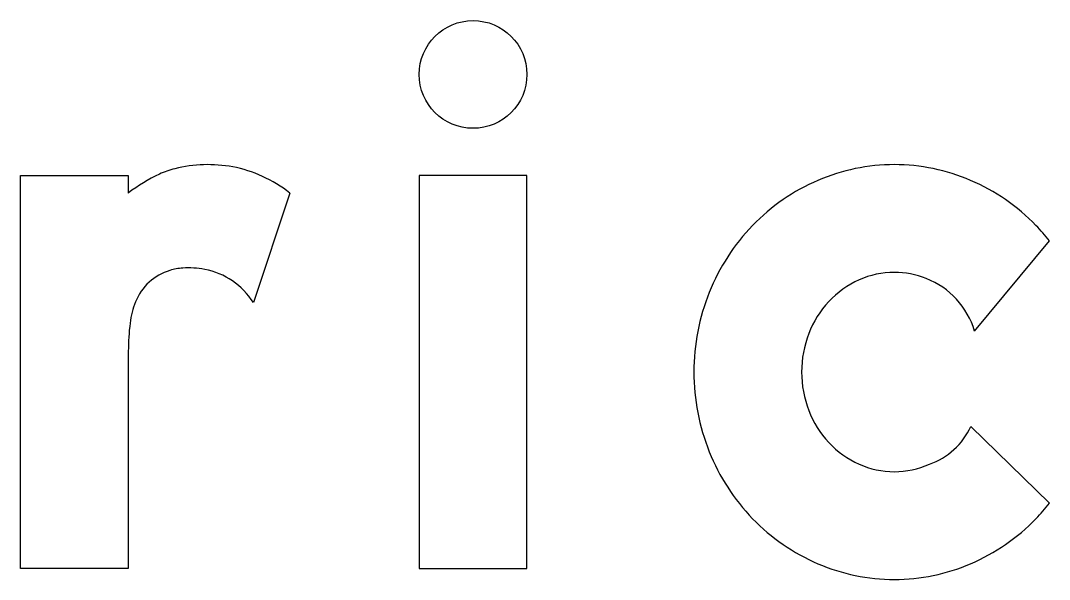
# Model space of a CAD drawing. Extents: x 1806251 to 1809821, y 414895 to 422886.
# Drawn here: x 1809677.4624 to 1809677.7164, y 415362.3153 to 415362.4533 of the extents above; entities that cross this region are included whole.
import ezdxf

# ---------------------------------------------------------------- set-up
doc = ezdxf.new("R2010")
doc.units = 0
for name, color, linetype in [('GSBWFILL', 7, 'Continuous'), ('GSCOLORFILL', 7, 'Continuous'), ('GSOUTLINE', 7, 'Continuous')]:
    doc.layers.add(name, color=color, linetype=linetype)

msp = doc.modelspace()

# ---------------------------------------------------------------- linework, layer by layer
at = {"layer": 'GSBWFILL'}
for p, q in [((1809677.5288587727, 415362.41074955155), (1809677.519844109, 415362.38370400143)), ((1809677.6979186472, 415362.37666098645), (1809677.7163889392, 415362.39895710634)), ((1809677.7163889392, 415362.33413290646), (1809677.6969949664, 415362.3531080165))]:
    msp.add_line(p, q, dxfattribs=at)
msp.add_lwpolyline([(1809677.4889591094, 415362.3716794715), (1809677.4889591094, 415362.31800000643), (1809677.4623593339, 415362.31800000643), (1809677.4623593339, 415362.41509000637), (1809677.4889591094, 415362.41509000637), (1809677.4889591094, 415362.4107502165)], dxfattribs=at)
msp.add_lwpolyline([(1809677.5607793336, 415362.31800000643), (1809677.5873790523, 415362.31800000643), (1809677.5873790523, 415362.41509000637), (1809677.5607793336, 415362.41509000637)], close=True, dxfattribs=at)
msp.add_ellipse((1809677.574079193, 415362.4400275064), major_axis=(8.1439012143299e-19, 0.013300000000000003), ratio=0.9999894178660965, dxfattribs=at)
for centre, major_axis, ratio, start_param, end_param in [((1809677.5051997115, 415362.3973854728), (1.2215851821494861e-18, 0.01995000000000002), 0.9999915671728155, 0.24142043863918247, 0.4436625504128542), ((1809677.5086171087, 415362.3835060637), (2.0968367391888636e-18, 0.034243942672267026), 0.9999915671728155, 6.103267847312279, 6.52460574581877), ((1809677.5093899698, 415362.3877552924), (1.8323777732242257e-18, 0.029924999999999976), 0.9999915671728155, 5.846069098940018, 6.103267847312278), ((1809677.678084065, 415362.36990707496), (2.929534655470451e-18, 0.04784293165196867), 0.9999955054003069, 0, 0.40499856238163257), ((1809677.678084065, 415362.36990707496), (2.9295346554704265e-18, 0.04784293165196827), 0.9999955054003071, 5.878186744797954, 6.283185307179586), ((1809677.5156925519, 415362.37530730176), (2.7183961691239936e-18, 0.0443947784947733), 0.999991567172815, 0.4436625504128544, 0.6462294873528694), ((1809677.50633309, 415362.3812131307), (2.274543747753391e-18, 0.037146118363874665), 0.9999915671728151, 5.631644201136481, 5.846069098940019), ((1809677.67878424, 415362.36827380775), (3.038345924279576e-18, 0.04961995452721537), 0.999995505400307, 0.40499856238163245, 0.8025801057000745), ((1809677.6773838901, 415362.36827380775), (3.0383459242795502e-18, 0.049619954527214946), 0.999995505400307, 5.480605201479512, 5.878186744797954), ((1809677.6798709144, 415362.3672238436), (3.1308715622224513e-18, 0.051131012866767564), 0.9999955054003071, 0.8025801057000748, 1.1901014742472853), ((1809677.6762972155, 415362.3672238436), (3.1308715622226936e-18, 0.05113101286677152), 0.9999955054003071, 5.381938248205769, 5.48060524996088), ((1809677.5030841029, 415362.37891611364), (8.143901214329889e-19, 0.013299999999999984), 0.9999915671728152, 0.2938545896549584, 1.1889038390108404), ((1809677.5033454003, 415362.3780526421), (8.696303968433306e-19, 0.014202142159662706), 0.9999915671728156, 0.06729335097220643, 0.2938545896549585), ((1809677.50382133, 415362.370990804), (1.3030241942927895e-18, 0.021280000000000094), 0.9999915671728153, 6.094383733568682, 6.3504786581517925), ((1809677.5043806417, 415362.3739179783), (1.1205437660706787e-18, 0.018299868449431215), 0.9999915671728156, 5.276609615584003, 6.094383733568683), ((1809677.6787968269, 415362.36824299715), (1.4119325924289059e-18, 0.023058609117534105), 0.999995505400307, 0.41913946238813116, 0.8218194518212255), ((1809677.678084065, 415362.36984277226), (1.3046918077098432e-18, 0.021307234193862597), 0.9999955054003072, 0, 0.41913946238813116), ((1809677.678084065, 415362.36984277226), (1.3046918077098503e-18, 0.021307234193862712), 0.999995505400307, 5.902946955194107, 6.283185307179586), ((1809677.6786406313, 415362.3708977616), (1.2320816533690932e-18, 0.02012142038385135), 0.9999955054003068, 5.002891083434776, 5.909172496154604), ((1809677.6815670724, 415362.3665450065), (3.2427408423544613e-18, 0.052957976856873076), 0.9999955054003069, 1.190101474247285, 1.5707963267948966), ((1809677.5100081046, 415362.3761353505), (1.2712804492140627e-18, 0.020761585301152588), 0.9999915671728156, 1.1889038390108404, 1.4500839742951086), ((1809677.6799052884, 415362.36721247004), (1.5046077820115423e-18, 0.0245721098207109), 0.9999955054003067, 0.8218194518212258, 1.2032099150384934), ((1809677.545331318, 415362.3716162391), (3.4518335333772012e-18, 0.05637271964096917), 0.9999915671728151, 1.445958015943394, 1.5696728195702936), ((1809677.6816385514, 415362.3665450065), (1.618337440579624e-18, 0.026429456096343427), 0.9999955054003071, 1.203209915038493, 1.5707963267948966), ((1809677.6815670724, 415362.3665450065), (3.2427408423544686e-18, 0.0529579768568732), 0.9999955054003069, 1.5707963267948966, 1.951491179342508), ((1809677.6816385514, 415362.3665450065), (1.6183374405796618e-18, 0.026429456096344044), 0.9999955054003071, 1.5707963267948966, 1.9383827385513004), ((1809677.6799052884, 415362.365877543), (1.5046077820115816e-18, 0.024572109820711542), 0.9999955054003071, 1.9383827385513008, 2.319773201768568), ((1809677.6808710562, 415362.3605309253), (1.0868945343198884e-18, 0.017750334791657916), 0.999995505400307, 3.47950134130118, 4.280948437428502), ((1809677.6787968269, 415362.36484701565), (1.4119325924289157e-18, 0.023058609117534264), 0.999995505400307, 2.319773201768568, 2.7224531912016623), ((1809677.6798709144, 415362.36586616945), (3.130871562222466e-18, 0.0511310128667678), 0.9999955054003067, 1.9514911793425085, 2.339012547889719), ((1809677.678084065, 415362.36324724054), (1.304691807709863e-18, 0.02130723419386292), 0.9999955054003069, 2.722453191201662, 3.141592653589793), ((1809677.678084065, 415362.36324724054), (1.3046918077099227e-18, 0.021307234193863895), 0.999995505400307, 3.141592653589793, 3.5607321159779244), ((1809677.6762972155, 415362.36586616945), (3.130871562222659e-18, 0.05113101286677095), 0.9999955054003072, 3.944172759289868, 4.04283976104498), ((1809677.67878424, 415362.3648162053), (3.0383459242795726e-18, 0.049619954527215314), 0.999995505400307, 2.339012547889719, 2.7365940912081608), ((1809677.6773838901, 415362.3648162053), (3.0383459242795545e-18, 0.049619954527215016), 0.999995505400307, 3.5465912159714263, 3.9441727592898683), ((1809677.678084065, 415362.36318293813), (2.929534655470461e-18, 0.04784293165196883), 0.9999955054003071, 2.7365940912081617, 3.141592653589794), ((1809677.678084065, 415362.36318293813), (2.9295346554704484e-18, 0.04784293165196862), 0.9999955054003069, 3.141592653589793, 3.546591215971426)]:
    msp.add_ellipse(centre, major_axis=major_axis, ratio=ratio, start_param=start_param, end_param=end_param, dxfattribs=at)
at = {"layer": 'GSCOLORFILL'}
for p, q in [((1809677.5288587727, 415362.41074955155), (1809677.519844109, 415362.38370400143)), ((1809677.6979186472, 415362.37666098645), (1809677.7163889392, 415362.39895710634)), ((1809677.7163889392, 415362.33413290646), (1809677.6969949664, 415362.3531080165))]:
    msp.add_line(p, q, dxfattribs=at)
msp.add_lwpolyline([(1809677.4889591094, 415362.3716794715), (1809677.4889591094, 415362.31800000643), (1809677.4623593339, 415362.31800000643), (1809677.4623593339, 415362.41509000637), (1809677.4889591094, 415362.41509000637), (1809677.4889591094, 415362.4107502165)], dxfattribs=at)
msp.add_lwpolyline([(1809677.5607793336, 415362.31800000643), (1809677.5873790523, 415362.31800000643), (1809677.5873790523, 415362.41509000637), (1809677.5607793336, 415362.41509000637)], close=True, dxfattribs=at)
msp.add_ellipse((1809677.574079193, 415362.4400275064), major_axis=(8.1439012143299e-19, 0.013300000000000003), ratio=0.9999894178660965, dxfattribs=at)
for centre, major_axis, ratio, start_param, end_param in [((1809677.5051997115, 415362.3973854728), (1.2215851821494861e-18, 0.01995000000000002), 0.9999915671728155, 0.24142043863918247, 0.4436625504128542), ((1809677.5086171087, 415362.3835060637), (2.0968367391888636e-18, 0.034243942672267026), 0.9999915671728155, 6.103267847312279, 6.52460574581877), ((1809677.5093899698, 415362.3877552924), (1.8323777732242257e-18, 0.029924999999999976), 0.9999915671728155, 5.846069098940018, 6.103267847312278), ((1809677.678084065, 415362.36990707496), (2.929534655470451e-18, 0.04784293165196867), 0.9999955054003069, 0, 0.40499856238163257), ((1809677.678084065, 415362.36990707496), (2.9295346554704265e-18, 0.04784293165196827), 0.9999955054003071, 5.878186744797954, 6.283185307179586), ((1809677.5156925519, 415362.37530730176), (2.7183961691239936e-18, 0.0443947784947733), 0.999991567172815, 0.4436625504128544, 0.6462294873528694), ((1809677.50633309, 415362.3812131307), (2.274543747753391e-18, 0.037146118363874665), 0.9999915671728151, 5.631644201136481, 5.846069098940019), ((1809677.67878424, 415362.36827380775), (3.038345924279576e-18, 0.04961995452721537), 0.999995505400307, 0.40499856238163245, 0.8025801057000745), ((1809677.6773838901, 415362.36827380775), (3.0383459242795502e-18, 0.049619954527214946), 0.999995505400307, 5.480605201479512, 5.878186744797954), ((1809677.6798709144, 415362.3672238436), (3.1308715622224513e-18, 0.051131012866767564), 0.9999955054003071, 0.8025801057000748, 1.1901014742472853), ((1809677.6762972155, 415362.3672238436), (3.1308715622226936e-18, 0.05113101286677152), 0.9999955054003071, 5.381938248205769, 5.48060524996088), ((1809677.5030841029, 415362.37891611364), (8.143901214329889e-19, 0.013299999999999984), 0.9999915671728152, 0.2938545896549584, 1.1889038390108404), ((1809677.5033454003, 415362.3780526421), (8.696303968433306e-19, 0.014202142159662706), 0.9999915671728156, 0.06729335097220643, 0.2938545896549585), ((1809677.50382133, 415362.370990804), (1.3030241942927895e-18, 0.021280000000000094), 0.9999915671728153, 6.094383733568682, 6.3504786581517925), ((1809677.5043806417, 415362.3739179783), (1.1205437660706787e-18, 0.018299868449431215), 0.9999915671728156, 5.276609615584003, 6.094383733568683), ((1809677.6787968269, 415362.36824299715), (1.4119325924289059e-18, 0.023058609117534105), 0.999995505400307, 0.41913946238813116, 0.8218194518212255), ((1809677.678084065, 415362.36984277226), (1.3046918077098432e-18, 0.021307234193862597), 0.9999955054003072, 0, 0.41913946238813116), ((1809677.678084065, 415362.36984277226), (1.3046918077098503e-18, 0.021307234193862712), 0.999995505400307, 5.902946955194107, 6.283185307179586), ((1809677.6786406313, 415362.3708977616), (1.2320816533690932e-18, 0.02012142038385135), 0.9999955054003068, 5.002891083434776, 5.909172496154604), ((1809677.6815670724, 415362.3665450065), (3.2427408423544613e-18, 0.052957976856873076), 0.9999955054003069, 1.190101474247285, 1.5707963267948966), ((1809677.5100081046, 415362.3761353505), (1.2712804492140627e-18, 0.020761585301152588), 0.9999915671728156, 1.1889038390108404, 1.4500839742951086), ((1809677.6799052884, 415362.36721247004), (1.5046077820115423e-18, 0.0245721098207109), 0.9999955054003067, 0.8218194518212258, 1.2032099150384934), ((1809677.545331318, 415362.3716162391), (3.4518335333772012e-18, 0.05637271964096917), 0.9999915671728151, 1.445958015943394, 1.5696728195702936), ((1809677.6816385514, 415362.3665450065), (1.618337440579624e-18, 0.026429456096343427), 0.9999955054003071, 1.203209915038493, 1.5707963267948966), ((1809677.6815670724, 415362.3665450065), (3.2427408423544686e-18, 0.0529579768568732), 0.9999955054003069, 1.5707963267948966, 1.951491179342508), ((1809677.6816385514, 415362.3665450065), (1.6183374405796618e-18, 0.026429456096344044), 0.9999955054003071, 1.5707963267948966, 1.9383827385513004), ((1809677.6799052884, 415362.365877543), (1.5046077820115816e-18, 0.024572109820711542), 0.9999955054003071, 1.9383827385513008, 2.319773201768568), ((1809677.6808710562, 415362.3605309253), (1.0868945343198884e-18, 0.017750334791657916), 0.999995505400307, 3.47950134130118, 4.280948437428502), ((1809677.6787968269, 415362.36484701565), (1.4119325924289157e-18, 0.023058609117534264), 0.999995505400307, 2.319773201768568, 2.7224531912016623), ((1809677.6798709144, 415362.36586616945), (3.130871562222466e-18, 0.0511310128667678), 0.9999955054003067, 1.9514911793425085, 2.339012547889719), ((1809677.678084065, 415362.36324724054), (1.304691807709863e-18, 0.02130723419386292), 0.9999955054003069, 2.722453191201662, 3.141592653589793), ((1809677.678084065, 415362.36324724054), (1.3046918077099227e-18, 0.021307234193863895), 0.999995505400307, 3.141592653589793, 3.5607321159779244), ((1809677.6762972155, 415362.36586616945), (3.130871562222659e-18, 0.05113101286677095), 0.9999955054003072, 3.944172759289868, 4.04283976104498), ((1809677.67878424, 415362.3648162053), (3.0383459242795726e-18, 0.049619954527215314), 0.999995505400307, 2.339012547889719, 2.7365940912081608), ((1809677.6773838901, 415362.3648162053), (3.0383459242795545e-18, 0.049619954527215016), 0.999995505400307, 3.5465912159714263, 3.9441727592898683), ((1809677.678084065, 415362.36318293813), (2.929534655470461e-18, 0.04784293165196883), 0.9999955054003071, 2.7365940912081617, 3.141592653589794), ((1809677.678084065, 415362.36318293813), (2.9295346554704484e-18, 0.04784293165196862), 0.9999955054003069, 3.141592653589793, 3.546591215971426)]:
    msp.add_ellipse(centre, major_axis=major_axis, ratio=ratio, start_param=start_param, end_param=end_param, dxfattribs=at)
at = {"layer": 'GSOUTLINE'}
for p, q in [((1809677.5288587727, 415362.41074955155), (1809677.519844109, 415362.38370400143)), ((1809677.6979186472, 415362.37666098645), (1809677.7163889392, 415362.39895710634)), ((1809677.7163889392, 415362.33413290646), (1809677.6969949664, 415362.3531080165))]:
    msp.add_line(p, q, dxfattribs=at)
msp.add_lwpolyline([(1809677.4889591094, 415362.3716794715), (1809677.4889591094, 415362.31800000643), (1809677.4623593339, 415362.31800000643), (1809677.4623593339, 415362.41509000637), (1809677.4889591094, 415362.41509000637), (1809677.4889591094, 415362.4107502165)], dxfattribs=at)
msp.add_lwpolyline([(1809677.5607793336, 415362.31800000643), (1809677.5873790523, 415362.31800000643), (1809677.5873790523, 415362.41509000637), (1809677.5607793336, 415362.41509000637)], close=True, dxfattribs=at)
msp.add_ellipse((1809677.574079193, 415362.4400275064), major_axis=(8.1439012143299e-19, 0.013300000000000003), ratio=0.9999894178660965, dxfattribs=at)
for centre, major_axis, ratio, start_param, end_param in [((1809677.5051997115, 415362.3973854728), (1.2215851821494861e-18, 0.01995000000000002), 0.9999915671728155, 0.24142043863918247, 0.4436625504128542), ((1809677.5086171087, 415362.3835060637), (2.096836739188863e-18, 0.03424394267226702), 0.9999915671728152, 6.103267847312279, 6.52460574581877), ((1809677.5093899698, 415362.3877552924), (1.832377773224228e-18, 0.029925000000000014), 0.9999915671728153, 5.846069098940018, 6.103267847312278), ((1809677.678084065, 415362.36990707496), (2.929534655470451e-18, 0.04784293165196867), 0.9999955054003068, 0, 0.40499856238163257), ((1809677.678084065, 415362.36990707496), (2.9295346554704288e-18, 0.047842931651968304), 0.9999955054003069, 5.878186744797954, 6.283185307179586), ((1809677.5156925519, 415362.37530730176), (2.718396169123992e-18, 0.044394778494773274), 0.999991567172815, 0.4436625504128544, 0.6462294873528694), ((1809677.50633309, 415362.3812131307), (2.274543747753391e-18, 0.037146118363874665), 0.9999915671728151, 5.631644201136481, 5.846069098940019), ((1809677.67878424, 415362.36827380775), (3.0383459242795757e-18, 0.04961995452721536), 0.999995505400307, 0.40499856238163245, 0.8025801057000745), ((1809677.6773838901, 415362.36827380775), (3.0383459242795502e-18, 0.049619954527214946), 0.999995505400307, 5.480605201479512, 5.878186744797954), ((1809677.6798709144, 415362.3672238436), (3.130871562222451e-18, 0.05113101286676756), 0.9999955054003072, 0.8025801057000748, 1.1901014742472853), ((1809677.6762972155, 415362.3672238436), (3.1308715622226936e-18, 0.05113101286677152), 0.9999955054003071, 5.381938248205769, 5.48060524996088), ((1809677.5030841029, 415362.37891611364), (8.143901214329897e-19, 0.013299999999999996), 0.9999915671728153, 0.2938545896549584, 1.1889038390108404), ((1809677.5033454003, 415362.3780526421), (8.696303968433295e-19, 0.014202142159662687), 0.9999915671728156, 0.06729335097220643, 0.2938545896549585), ((1809677.50382133, 415362.370990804), (1.303024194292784e-18, 0.021280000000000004), 0.9999915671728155, 6.094383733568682, 6.3504786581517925), ((1809677.5043806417, 415362.3739179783), (1.1205437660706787e-18, 0.018299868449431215), 0.9999915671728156, 5.276609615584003, 6.094383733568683), ((1809677.6787968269, 415362.36824299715), (1.4119325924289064e-18, 0.023058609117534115), 0.999995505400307, 0.41913946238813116, 0.8218194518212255), ((1809677.678084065, 415362.36984277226), (1.3046918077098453e-18, 0.021307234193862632), 0.999995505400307, 0, 0.41913946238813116), ((1809677.678084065, 415362.36984277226), (1.304691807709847e-18, 0.02130723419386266), 0.999995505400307, 5.902946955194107, 6.283185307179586), ((1809677.6786406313, 415362.3708977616), (1.2320816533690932e-18, 0.02012142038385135), 0.9999955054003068, 5.002891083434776, 5.909172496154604), ((1809677.6815670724, 415362.3665450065), (3.2427408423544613e-18, 0.052957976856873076), 0.9999955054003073, 1.190101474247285, 1.5707963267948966), ((1809677.5100081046, 415362.3761353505), (1.2712804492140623e-18, 0.02076158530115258), 0.9999915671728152, 1.1889038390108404, 1.4500839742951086), ((1809677.6799052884, 415362.36721247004), (1.5046077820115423e-18, 0.0245721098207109), 0.9999955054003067, 0.8218194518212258, 1.2032099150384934), ((1809677.545331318, 415362.3716162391), (3.4518335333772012e-18, 0.05637271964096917), 0.9999915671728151, 1.445958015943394, 1.5696728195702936), ((1809677.6816385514, 415362.3665450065), (1.618337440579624e-18, 0.026429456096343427), 0.9999955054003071, 1.203209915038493, 1.5707963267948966), ((1809677.6815670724, 415362.3665450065), (3.2427408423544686e-18, 0.0529579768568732), 0.9999955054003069, 1.5707963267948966, 1.951491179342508), ((1809677.6816385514, 415362.3665450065), (1.6183374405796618e-18, 0.026429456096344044), 0.9999955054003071, 1.5707963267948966, 1.9383827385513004), ((1809677.6799052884, 415362.365877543), (1.5046077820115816e-18, 0.024572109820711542), 0.9999955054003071, 1.9383827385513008, 2.319773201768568), ((1809677.6808710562, 415362.3605309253), (1.0868945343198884e-18, 0.017750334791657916), 0.999995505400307, 3.47950134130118, 4.280948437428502), ((1809677.6787968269, 415362.36484701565), (1.4119325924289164e-18, 0.023058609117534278), 0.999995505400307, 2.319773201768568, 2.7224531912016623), ((1809677.6798709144, 415362.36586616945), (3.130871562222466e-18, 0.0511310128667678), 0.9999955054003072, 1.9514911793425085, 2.339012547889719), ((1809677.678084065, 415362.36324724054), (1.3046918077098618e-18, 0.021307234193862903), 0.999995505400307, 2.722453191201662, 3.141592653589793), ((1809677.678084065, 415362.36324724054), (1.3046918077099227e-18, 0.021307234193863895), 0.999995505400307, 3.141592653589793, 3.5607321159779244), ((1809677.6762972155, 415362.36586616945), (3.130871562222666e-18, 0.05113101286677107), 0.9999955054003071, 3.944172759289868, 4.04283976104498), ((1809677.67878424, 415362.3648162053), (3.038345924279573e-18, 0.04961995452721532), 0.9999955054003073, 2.339012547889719, 2.7365940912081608), ((1809677.6773838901, 415362.3648162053), (3.0383459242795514e-18, 0.04961995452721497), 0.9999955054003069, 3.5465912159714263, 3.9441727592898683), ((1809677.678084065, 415362.36318293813), (2.9295346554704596e-18, 0.04784293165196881), 0.9999955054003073, 2.7365940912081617, 3.141592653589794), ((1809677.678084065, 415362.36318293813), (2.9295346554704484e-18, 0.04784293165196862), 0.9999955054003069, 3.141592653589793, 3.546591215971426)]:
    msp.add_ellipse(centre, major_axis=major_axis, ratio=ratio, start_param=start_param, end_param=end_param, dxfattribs=at)

doc.saveas('drawing.dxf')
